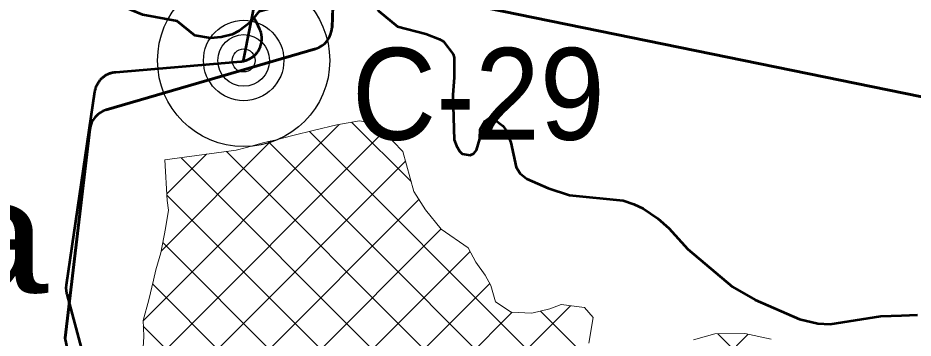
# Model space of a CAD drawing. Extents: x -1643653 to 4543381, y 1624270 to 13878484.
# Drawn here: x 741395 to 745294, y 8950259 to 8951653 of the extents above; entities that cross this region are included whole.
import ezdxf

# ---------------------------------------------------------------- set-up
doc = ezdxf.new("R2010")
doc.units = 0
doc.header["$LTSCALE"] = 200
doc.linetypes.add('MEDIUM_DASHED', pattern=[4.5, 3, -1.5])
for name, color, linetype, lineweight in [('1', 7, 'Continuous', 13), ('15', 7, 'Continuous', 25), ('24', 7, 'Continuous', 25), ('27', 7, 'Continuous', 53), ('28', 7, 'Continuous', 53), ('29', 7, 'Continuous', 13), ('60', 7, 'Continuous', 53)]:
    doc.layers.add(name, color=color, linetype=linetype, lineweight=lineweight)
doc.layers.add('63', color=7, linetype='Continuous')

msp = doc.modelspace()

# ---------------------------------------------------------------- linework, layer by layer
at = {"layer": '1', "lineweight": 25}
msp.add_spline([(814781, 9009175.5), (814787.2, 9009173.4), (814796.9, 9009173.4), (814799.4, 9009172.4), (814805.1, 9009174.5), (814805.6, 9009176.5), (814811.7, 9009179.5), (814811.7, 9009179.5), (814801.5, 9009181), (814790.7, 9009181.5), (814784.1, 9009183.1), (814777.4, 9009185.1), (814778.4, 9009175.5)], degree=3, dxfattribs=at)
at = {"layer": '15'}
for radius in [375, 175, 112.5, 50]:
    msp.add_circle((742378.1, 8951467.9), radius, dxfattribs=at)
at = {"layer": '24'}
for points in [[(742447.7, 8951683), (742407.6, 8951634.3), (742357.9, 8951596.9), (742328.7, 8951581.1), (742280.7, 8951568.7), (742234, 8951565.1), (742165, 8951577.1), (742087.8, 8951638.7), (741938.6, 8951667.3)], [(743290.9, 8951495.2), (743248.2, 8951550.2), (743231.5, 8951561), (743171.6, 8951584.4), (743048.4, 8951615.2), (742965.9, 8951683.7)], [(745313, 8950360.9), (745244, 8950357.1), (745154, 8950354), (744932.3, 8950319.4), (744878.5, 8950322.9), (744799.1, 8950341.5), (744605.3, 8950425.2), (744506.8, 8950483), (744313.3, 8950646.5), (744229.6, 8950737.5), (744182.7, 8950779.7), (744117.9, 8950823.4), (744077.7, 8950842.9), (744030.8, 8950858.7), (743797.2, 8950881.5), (743703.7, 8950911.4), (743611.1, 8950952.8), (743583.1, 8950975.6), (743564.7, 8951003.7), (743541.9, 8951111.5), (743520.7, 8951166.1), (743507, 8951183.2), (743470.1, 8951211.5), (743455.2, 8951217.2), (743444.2, 8951215.6), (743428.2, 8951203.4), (743408.1, 8951169.4), (743406.6, 8951126.7), (743392.1, 8951078), (743379.9, 8951062.8), (743364.8, 8951055.6), (743329.4, 8951061.5), (743319.3, 8951071), (743304.7, 8951095.8), (743295.6, 8951122), (743288.9, 8951318.1), (743294.6, 8951394.4), (743294.6, 8951481.4), (743290.9, 8951495.2)]]:
    msp.add_lwpolyline(points, dxfattribs=at)
at = {"layer": '27', "linetype": 'MEDIUM_DASHED'}
msp.add_lwpolyline([(742378.1, 8951467.9), (742466.3, 8951921.1), (748713.3, 8955230.8)], dxfattribs=at)
at = {"layer": '27'}
for points in [[(742423.2, 8951653.2), (742407.6, 8951634.3), (742357.9, 8951596.9), (742328.7, 8951581.1), (742280.7, 8951568.7), (742234, 8951565.1), (742165, 8951577.1), (742087.8, 8951638.7), (741938.6, 8951667.3), (741808.5, 8951720.2), (741704.5, 8951751), (741611.1, 8951758.6), (741553.7, 8951769.6), (741475.3, 8951774.6), (741320.3, 8951752.9), (741303.4, 8951747.1), (741273, 8951726.1), (741237.6, 8951687.6), (741218.7, 8951651.1), (741204.4, 8951588), (741183, 8951543), (741167.8, 8951524.4), (741089.3, 8951489)], [(742423.2, 8951653.2), (742407.6, 8951634.3), (742357.9, 8951596.9), (742328.7, 8951581.1), (742280.7, 8951568.7), (742234, 8951565.1), (742165, 8951577.1), (742087.8, 8951638.7), (741938.6, 8951667.3), (741808.5, 8951720.2), (741704.5, 8951751), (741611.1, 8951758.6), (741553.7, 8951769.6), (741475.3, 8951774.6), (741320.3, 8951752.9), (741303.4, 8951747.1), (741273, 8951726.1), (741237.6, 8951687.6), (741218.7, 8951651.1), (741204.4, 8951588), (741183, 8951543), (741167.8, 8951524.4)], [(742423.4, 8951653.5), (742447.7, 8951683), (742524.2, 8951702.7), (742648.7, 8951768.3), (742685.1, 8951783.5), (742716.6, 8951788.8), (742766, 8951777.7), (742815.9, 8951778.6), (742845.4, 8951768.3), (742894.4, 8951760.8), (742925.7, 8951738.8), (742965.9, 8951683.7), (743048.4, 8951615.2), (743171.6, 8951584.4), (743231.5, 8951561), (743248.2, 8951550.2), (743290.9, 8951495.2)], [(742423.4, 8951653.5), (742447.7, 8951683), (742524.2, 8951702.7), (742648.7, 8951768.3), (742685.1, 8951783.5), (742716.6, 8951788.8), (742766, 8951777.7), (742815.9, 8951778.6), (742845.4, 8951768.3), (742894.4, 8951760.8), (742925.7, 8951738.8), (742965.9, 8951683.7), (743048.4, 8951615.2), (743171.6, 8951584.4), (743231.5, 8951561), (743248.2, 8951550.2), (743290.9, 8951495.2)], [(742453.6, 8951536.8), (742454.4, 8951539.5), (742455, 8951542.3), (742455.6, 8951545.1), (742456, 8951547.8), (742456.4, 8951550.6), (742456.8, 8951553.5), (742457, 8951556.3), (742457.2, 8951559.1), (742457.3, 8951561.9), (742457.3, 8951564.8), (742457.2, 8951567.6), (742457, 8951570.4), (742456.8, 8951573.2), (742456.5, 8951576), (742456.1, 8951578.8), (742455.6, 8951581.6), (742455.1, 8951584.4), (742454.4, 8951587.2), (742453.7, 8951589.9), (742452.9, 8951592.6), (742452.1, 8951595.3), (742451.1, 8951598), (742450.1, 8951600.6), (742449, 8951603.2), (742447.9, 8951605.8), (742447.8, 8951605.9), (742434.1, 8951635.1), (742432.9, 8951637.6), (742431.6, 8951640.1), (742430.2, 8951642.6), (742428.8, 8951645), (742427.2, 8951647.4), (742425.7, 8951649.8), (742424, 8951652.1), (742423.2, 8951653.2)], [(742453.6, 8951536.8), (742454.4, 8951539.5), (742455, 8951542.3), (742455.6, 8951545.1), (742456, 8951547.8), (742456.4, 8951550.6), (742456.8, 8951553.5), (742457, 8951556.3), (742457.2, 8951559.1), (742457.3, 8951561.9), (742457.3, 8951564.8), (742457.2, 8951567.6), (742457, 8951570.4), (742456.8, 8951573.2), (742456.5, 8951576), (742456.1, 8951578.8), (742455.6, 8951581.6), (742455.1, 8951584.4), (742454.4, 8951587.2), (742453.7, 8951589.9), (742452.9, 8951592.6), (742452.1, 8951595.3), (742451.1, 8951598), (742450.1, 8951600.6), (742449, 8951603.2), (742447.9, 8951605.8), (742447.8, 8951605.9), (742434.1, 8951635.1), (742432.9, 8951637.6), (742431.6, 8951640.1), (742430.2, 8951642.6), (742428.8, 8951645), (742427.2, 8951647.4), (742425.7, 8951649.8), (742424, 8951652.1), (742423.2, 8951653.2)], [(741605.7, 8950472.9), (741605.6, 8950475.7), (741605.6, 8950478.6), (741605.7, 8950481.4), (741605.9, 8950484.2), (741606.2, 8950487), (741606.5, 8950489.8), (741606.7, 8950491), (741730.4, 8951332.6), (741730.9, 8951335.4), (741731.4, 8951338.2), (741732, 8951340.9), (741732.7, 8951343.7), (741733.5, 8951346.4), (741734.3, 8951349.1), (741735.2, 8951351.8), (741736.2, 8951354.4), (741737.3, 8951357), (741738.4, 8951359.6), (741739.6, 8951362.2), (741740.9, 8951364.7), (741742.3, 8951367.2), (741743.7, 8951369.6), (741745.2, 8951372), (741746.8, 8951374.4), (741748.4, 8951376.7), (741750.1, 8951379), (741751.8, 8951381.2), (741753.7, 8951383.3), (741755.5, 8951385.5), (741757.5, 8951387.5), (741759.5, 8951389.5), (741761.5, 8951391.5), (741763.6, 8951393.4), (741765.8, 8951395.2), (741768, 8951397), (741770.2, 8951398.7), (741772.5, 8951400.3), (741774.9, 8951401.9), (741777.3, 8951403.4), (741779.7, 8951404.8), (741782.2, 8951406.2), (741784.7, 8951407.5), (741787.2, 8951408.7), (741789.8, 8951409.9), (741792.5, 8951411), (741795.1, 8951412), (741797.8, 8951412.9), (741800.5, 8951413.8), (741803.2, 8951414.5), (741805.9, 8951415.2), (741808.7, 8951415.9), (741811.5, 8951416.4), (741814.2, 8951416.9), (741817, 8951417.3), (741819.8, 8951417.6), (741820.9, 8951417.7), (742365.7, 8951463.8), (742368.5, 8951464.1), (742371.3, 8951464.5), (742374.1, 8951464.9), (742376.9, 8951465.4), (742379.7, 8951466), (742382.4, 8951466.7), (742385.1, 8951467.4), (742387.8, 8951468.3), (742390.5, 8951469.2), (742393.2, 8951470.1), (742395.8, 8951471.2), (742398.4, 8951472.3), (742401, 8951473.5), (742403.5, 8951474.8), (742406, 8951476.1), (742408.4, 8951477.6), (742410.8, 8951479), (742413.2, 8951480.6), (742415.5, 8951482.2), (742417.8, 8951483.9), (742420, 8951485.6), (742422.2, 8951487.4), (742424.3, 8951489.3), (742426.4, 8951491.2), (742428.4, 8951493.2), (742430.4, 8951495.2), (742432.3, 8951497.3), (742434.1, 8951499.5), (742435.9, 8951501.7), (742437.6, 8951503.9), (742439.3, 8951506.2), (742440.8, 8951508.6), (742442.4, 8951511), (742443.8, 8951513.4), (742445.2, 8951515.8), (742446.5, 8951518.3), (742447.8, 8951520.9), (742448.9, 8951523.5), (742450, 8951526.1), (742451, 8951528.7), (742452, 8951531.4), (742452.8, 8951534.1), (742453.6, 8951536.8)], [(741605.7, 8950472.9), (741605.6, 8950475.7), (741605.6, 8950478.6), (741605.7, 8950481.4), (741605.9, 8950484.2), (741606.2, 8950487), (741606.5, 8950489.8), (741606.7, 8950491), (741730.4, 8951332.6), (741730.9, 8951335.4), (741731.4, 8951338.2), (741732, 8951340.9), (741732.7, 8951343.7), (741733.5, 8951346.4), (741734.3, 8951349.1), (741735.2, 8951351.8), (741736.2, 8951354.4), (741737.3, 8951357), (741738.4, 8951359.6), (741739.6, 8951362.2), (741740.9, 8951364.7), (741742.3, 8951367.2), (741743.7, 8951369.6), (741745.2, 8951372), (741746.8, 8951374.4), (741748.4, 8951376.7), (741750.1, 8951379), (741751.8, 8951381.2), (741753.7, 8951383.3), (741755.5, 8951385.5), (741757.5, 8951387.5), (741759.5, 8951389.5), (741761.5, 8951391.5), (741763.6, 8951393.4), (741765.8, 8951395.2), (741768, 8951397), (741770.2, 8951398.7), (741772.5, 8951400.3), (741774.9, 8951401.9), (741777.3, 8951403.4), (741779.7, 8951404.8), (741782.2, 8951406.2), (741784.7, 8951407.5), (741787.2, 8951408.7), (741789.8, 8951409.9), (741792.5, 8951411), (741795.1, 8951412), (741797.8, 8951412.9), (741800.5, 8951413.8), (741803.2, 8951414.5), (741805.9, 8951415.2), (741808.7, 8951415.9), (741811.5, 8951416.4), (741814.2, 8951416.9), (741817, 8951417.3), (741819.8, 8951417.6), (741820.9, 8951417.7), (742365.7, 8951463.8), (742368.5, 8951464.1), (742371.3, 8951464.5), (742374.1, 8951464.9), (742376.9, 8951465.4), (742379.7, 8951466), (742382.4, 8951466.7), (742385.1, 8951467.4), (742387.8, 8951468.3), (742390.5, 8951469.2), (742393.2, 8951470.1), (742395.8, 8951471.2), (742398.4, 8951472.3), (742401, 8951473.5), (742403.5, 8951474.8), (742406, 8951476.1), (742408.4, 8951477.6), (742410.8, 8951479), (742413.2, 8951480.6), (742415.5, 8951482.2), (742417.8, 8951483.9), (742420, 8951485.6), (742422.2, 8951487.4), (742424.3, 8951489.3), (742426.4, 8951491.2), (742428.4, 8951493.2), (742430.4, 8951495.2), (742432.3, 8951497.3), (742434.1, 8951499.5), (742435.9, 8951501.7), (742437.6, 8951503.9), (742439.3, 8951506.2), (742440.8, 8951508.6), (742442.4, 8951511), (742443.8, 8951513.4), (742445.2, 8951515.8), (742446.5, 8951518.3), (742447.8, 8951520.9), (742448.9, 8951523.5), (742450, 8951526.1), (742451, 8951528.7), (742452, 8951531.4), (742452.8, 8951534.1), (742453.6, 8951536.8)], [(743290.9, 8951495.2), (743294.6, 8951481.4), (743294.6, 8951394.4), (743288.9, 8951318.1), (743295.6, 8951122), (743304.7, 8951095.8), (743319.3, 8951071), (743329.4, 8951061.5), (743364.8, 8951055.6), (743379.9, 8951062.8), (743392.1, 8951078), (743406.6, 8951126.7), (743408.1, 8951169.4), (743428.2, 8951203.4), (743444.2, 8951215.6), (743455.2, 8951217.2), (743470.1, 8951211.5), (743507, 8951183.2), (743520.7, 8951166.1), (743541.9, 8951111.5), (743564.7, 8951003.7), (743583.1, 8950975.6), (743611.1, 8950952.8), (743703.7, 8950911.4), (743797.2, 8950881.5), (744030.8, 8950858.7), (744077.7, 8950842.9), (744117.9, 8950823.4), (744182.7, 8950779.7), (744229.6, 8950737.5), (744313.3, 8950646.5), (744506.8, 8950483), (744605.3, 8950425.2), (744799.1, 8950341.5), (744878.5, 8950322.9), (744932.3, 8950319.4), (745154, 8950354), (745244, 8950357.1), (745313, 8950360.9)], [(743290.9, 8951495.2), (743294.6, 8951481.4), (743294.6, 8951394.4), (743288.9, 8951318.1), (743295.6, 8951122), (743304.7, 8951095.8), (743319.3, 8951071), (743329.4, 8951061.5), (743364.8, 8951055.6), (743379.9, 8951062.8), (743392.1, 8951078), (743406.6, 8951126.7), (743408.1, 8951169.4), (743428.2, 8951203.4), (743444.2, 8951215.6), (743455.2, 8951217.2), (743470.1, 8951211.5), (743507, 8951183.2), (743520.7, 8951166.1), (743541.9, 8951111.5), (743564.7, 8951003.7), (743583.1, 8950975.6), (743611.1, 8950952.8), (743703.7, 8950911.4), (743797.2, 8950881.5), (744030.8, 8950858.7), (744077.7, 8950842.9), (744117.9, 8950823.4), (744182.7, 8950779.7), (744229.6, 8950737.5), (744313.3, 8950646.5), (744506.8, 8950483), (744605.3, 8950425.2), (744799.1, 8950341.5), (744878.5, 8950322.9), (744932.3, 8950319.4), (745154, 8950354), (745244, 8950357.1), (745313, 8950360.9)], [(741745.8, 8949939.4), (741609, 8950450.6), (741608.3, 8950453.3), (741607.7, 8950456.1), (741607.2, 8950458.9), (741606.7, 8950461.7), (741606.3, 8950464.5), (741606, 8950467.3), (741605.8, 8950470.1), (741605.7, 8950472.9)], [(741745.8, 8949939.4), (741609, 8950450.6), (741608.3, 8950453.3), (741607.7, 8950456.1), (741607.2, 8950458.9), (741606.7, 8950461.7), (741606.3, 8950464.5), (741606, 8950467.3), (741605.8, 8950470.1), (741605.7, 8950472.9)]]:
    msp.add_lwpolyline(points, dxfattribs=at)
at = {"layer": '28'}
msp.add_line((741779, 8951252.5), (742691.1, 8951519.1), dxfattribs=at)
for points in [[(742762.9, 8951611.4), (742770.8, 8951822.7), (742778.1, 8952016.6)], [(742439.4, 8948770), (741613.8, 8950197.8), (741601, 8950259.6), (741707.8, 8951168.2)]]:
    msp.add_lwpolyline(points, dxfattribs=at)
for centre, start, end in [((742663, 8951615.1), 286.2955, 357.8595), ((741807.1, 8951156.5), 106.2955, 173.2976)]:
    msp.add_arc(centre, 100, start, end, dxfattribs=at)
at = {"layer": '29', "lineweight": 53}
for p, q in [((742770.8, 8951822.7), (742762.9, 8951611.4)), ((752064, 8949931.3), (742833.2, 8951820.3)), ((742833.2, 8951820.3), (752064, 8949931.3)), ((742691.1, 8951519.1), (741779, 8951252.5)), ((741707.8, 8951168.2), (741601, 8950259.6))]:
    msp.add_line(p, q, dxfattribs=at)
at = {"layer": '29'}
for p, q in [((741940, 8950334.7), (742794.5, 8951189.2)), ((743107.1, 8950940.7), (742848.4, 8951199.3)), ((741939.2, 8950109.4), (742990.3, 8951160.5)), ((745099.1, 8948724.1), (742664.5, 8951158.8)), ((742018.6, 8950637.8), (742498.4, 8951117.6)), ((744989.4, 8948609.3), (742484.2, 8951114.5)), ((742043.5, 8950887.2), (742215.8, 8951059.5)), ((744881.3, 8948492.9), (742302.9, 8951071.3)), ((742002.4, 8949948.1), (743083.5, 8951029.2)), ((744742.6, 8948407.2), (742105.2, 8951044.5)), ((744635.3, 8948290), (742043.8, 8950881.4)), ((742050.2, 8949771.4), (743141, 8950862.2)), ((741998.3, 8949495), (743237.3, 8950734)), ((744471, 8948229.7), (742026, 8950674.7)), ((742090.5, 8949362.6), (743364.7, 8950636.9)), ((744297.7, 8948178.5), (741981.1, 8950495.2)), ((742266.6, 8949314.2), (743449.8, 8950497.4)), ((742345.2, 8948943.8), (743801.6, 8950400.3)), ((742326.4, 8949149.5), (743548.2, 8950371.4)), ((745040.3, 8949007.4), (743671.4, 8950376.4)), ((744109.3, 8948142.4), (741941, 8950310.7)), ((742520.1, 8948220.8), (744575.1, 8950275.8)), ((745173.2, 8949548.1), (744442.9, 8950278.3))]:
    msp.add_line(p, q, dxfattribs=at)
for points in [[(743880.8, 8950236.9), (743900.5, 8950349.3), (743862.1, 8950392.3), (743760.4, 8950405.8), (743712.2, 8950386.5), (743633.5, 8950367), (743543.3, 8950371.6), (743474.5, 8950417), (743455, 8950488.1), (743429.4, 8950533.7), (743389.7, 8950589.4), (743356.3, 8950652.8), (743237.8, 8950733.5), (743170, 8950817), (743118.8, 8950896.8), (743072.1, 8951071.9), (743028.7, 8951114.9), (742984, 8951168), (742954.6, 8951192), (742882.1, 8951205.6), (742784.4, 8951187.3), (742686.7, 8951164), (742592.7, 8951141.9), (742520.4, 8951122.5), (742467.1, 8951110.8), (742391, 8951088.8), (742345.3, 8951077.1), (742034.2, 8951034.8), (742045.3, 8950858.3), (742050.6, 8950816.4), (742038.3, 8950736.3), (742017.2, 8950630.7), (741996, 8950556.9), (741984.8, 8950511.1), (741964.9, 8950425.8), (741939.9, 8950335.5), (741941.3, 8950303.8), (741942.8, 8950265.7), (741936.9, 8950170.3)], [(743880.8, 8950236.9), (743900.5, 8950349.3), (743862.1, 8950392.3), (743760.4, 8950405.8), (743712.2, 8950386.5), (743633.5, 8950367), (743543.3, 8950371.6), (743474.4, 8950417), (743455, 8950488.1), (743429.4, 8950533.7), (743389.7, 8950589.4), (743356.4, 8950652.8), (743237.8, 8950733.5), (743170, 8950817), (743118.8, 8950896.8), (743072.1, 8951071.9), (743028.7, 8951114.9), (742984, 8951168), (742954.6, 8951192), (742882.1, 8951205.6), (742784.4, 8951187.3), (742686.7, 8951164), (742592.7, 8951141.9), (742520.4, 8951122.5), (742467.1, 8951110.8), (742391, 8951088.8), (742345.3, 8951077.1), (742034.2, 8951034.8)], [(742034.2, 8951034.8), (742045.3, 8950858.3), (742050.6, 8950816.4), (742038.3, 8950736.3), (742017.2, 8950630.7), (741996, 8950556.9), (741984.8, 8950511.1), (741964.9, 8950425.9), (741939.9, 8950335.5), (741941.4, 8950303.8), (741942.8, 8950265.7), (741936.9, 8950170.3), (741937.2, 8950122), (741941.1, 8950096.7), (741952.9, 8950039.5), (741967, 8950002.8), (741997.6, 8949950.7), (742035.9, 8949930.3), (742074.7, 8949895.1), (742076.6, 8949820.9), (742058.9, 8949788.6)], [(744676, 8950254.1), (744560.3, 8950279), (744430.7, 8950278.3), (744336.8, 8950251.1)], [(744676, 8950254.1), (744560.3, 8950279), (744430.7, 8950278.3), (744336.8, 8950251.1)]]:
    msp.add_lwpolyline(points, dxfattribs=at)
at = {"layer": '29', "lineweight": 53}
for centre, start, end in [((742663, 8951615.1), 286.2955, 357.8595), ((741807.1, 8951156.5), 106.2955, 173.2976)]:
    msp.add_arc(centre, 100, start, end, dxfattribs=at)
at = {"layer": '60'}
for points in [[(742453.6, 8951536.8), (742454.4, 8951539.5), (742455, 8951542.3), (742455.6, 8951545.1), (742456, 8951547.8), (742456.4, 8951550.6), (742456.8, 8951553.5), (742457, 8951556.3), (742457.2, 8951559.1), (742457.3, 8951561.9), (742457.3, 8951564.8), (742457.2, 8951567.6), (742457, 8951570.4), (742456.8, 8951573.2), (742456.5, 8951576), (742456.1, 8951578.8), (742455.6, 8951581.6), (742455.1, 8951584.4), (742454.4, 8951587.2), (742453.7, 8951589.9), (742452.9, 8951592.6), (742452.1, 8951595.3), (742451.1, 8951598), (742450.1, 8951600.6), (742449, 8951603.2), (742447.9, 8951605.8), (742447.8, 8951605.9), (742434.1, 8951635.1), (742432.9, 8951637.6), (742431.6, 8951640.1), (742430.2, 8951642.6), (742428.8, 8951645), (742427.2, 8951647.4), (742425.7, 8951649.8), (742424, 8951652.1), (742422.3, 8951654.3)], [(741605.7, 8950472.9), (741605.6, 8950475.7), (741605.6, 8950478.6), (741605.7, 8950481.4), (741605.9, 8950484.2), (741606.2, 8950487), (741606.5, 8950489.8), (741606.7, 8950491), (741730.4, 8951332.6), (741730.9, 8951335.4), (741731.4, 8951338.2), (741732, 8951340.9), (741732.7, 8951343.7), (741733.5, 8951346.4), (741734.3, 8951349.1), (741735.2, 8951351.8), (741736.2, 8951354.4), (741737.3, 8951357), (741738.4, 8951359.6), (741739.6, 8951362.2), (741740.9, 8951364.7), (741742.3, 8951367.2), (741743.7, 8951369.6), (741745.2, 8951372), (741746.8, 8951374.4), (741748.4, 8951376.7), (741750.1, 8951379), (741751.8, 8951381.2), (741753.7, 8951383.3), (741755.5, 8951385.5), (741757.5, 8951387.5), (741759.5, 8951389.5), (741761.5, 8951391.5), (741763.6, 8951393.4), (741765.8, 8951395.2), (741768, 8951397), (741770.2, 8951398.7), (741772.5, 8951400.3), (741774.9, 8951401.9), (741777.3, 8951403.4), (741779.7, 8951404.8), (741782.2, 8951406.2), (741784.7, 8951407.5), (741787.2, 8951408.7), (741789.8, 8951409.9), (741792.5, 8951411), (741795.1, 8951412), (741797.8, 8951412.9), (741800.5, 8951413.8), (741803.2, 8951414.5), (741805.9, 8951415.2), (741808.7, 8951415.9), (741811.5, 8951416.4), (741814.2, 8951416.9), (741817, 8951417.3), (741819.8, 8951417.6), (741820.9, 8951417.7), (742365.7, 8951463.8), (742368.5, 8951464.1), (742371.3, 8951464.5), (742374.1, 8951464.9), (742376.9, 8951465.4), (742379.7, 8951466), (742382.4, 8951466.7), (742385.1, 8951467.4), (742387.8, 8951468.3), (742390.5, 8951469.2), (742393.2, 8951470.1), (742395.8, 8951471.2), (742398.4, 8951472.3), (742401, 8951473.5), (742403.5, 8951474.8), (742406, 8951476.1), (742408.4, 8951477.6), (742410.8, 8951479), (742413.2, 8951480.6), (742415.5, 8951482.2), (742417.8, 8951483.9), (742420, 8951485.6), (742422.2, 8951487.4), (742424.3, 8951489.3), (742426.4, 8951491.2), (742428.4, 8951493.2), (742430.4, 8951495.2), (742432.3, 8951497.3), (742434.1, 8951499.5), (742435.9, 8951501.7), (742437.6, 8951503.9), (742439.3, 8951506.2), (742440.8, 8951508.6), (742442.4, 8951511), (742443.8, 8951513.4), (742445.2, 8951515.8), (742446.5, 8951518.3), (742447.8, 8951520.9), (742448.9, 8951523.5), (742450, 8951526.1), (742451, 8951528.7), (742452, 8951531.4), (742452.8, 8951534.1), (742453.6, 8951536.8)], [(741745.8, 8949939.4), (741609, 8950450.6), (741608.3, 8950453.3), (741607.7, 8950456.1), (741607.2, 8950458.9), (741606.7, 8950461.7), (741606.3, 8950464.5), (741606, 8950467.3), (741605.8, 8950470.1), (741605.7, 8950472.9)]]:
    msp.add_lwpolyline(points, dxfattribs=at)

# ---------------------------------------------------------------- texts
at = {"layer": '15', "width": 0.95}
msp.add_text('C-29', height=400, dxfattribs=at).set_placement((742849.5, 8951122.6))
at = {"layer": '63', "width": 1.3}
msp.add_text(' 2047.43 ha', height=500, dxfattribs=at).set_placement((736935.6, 8950455.3))

doc.saveas('drawing.dxf')
